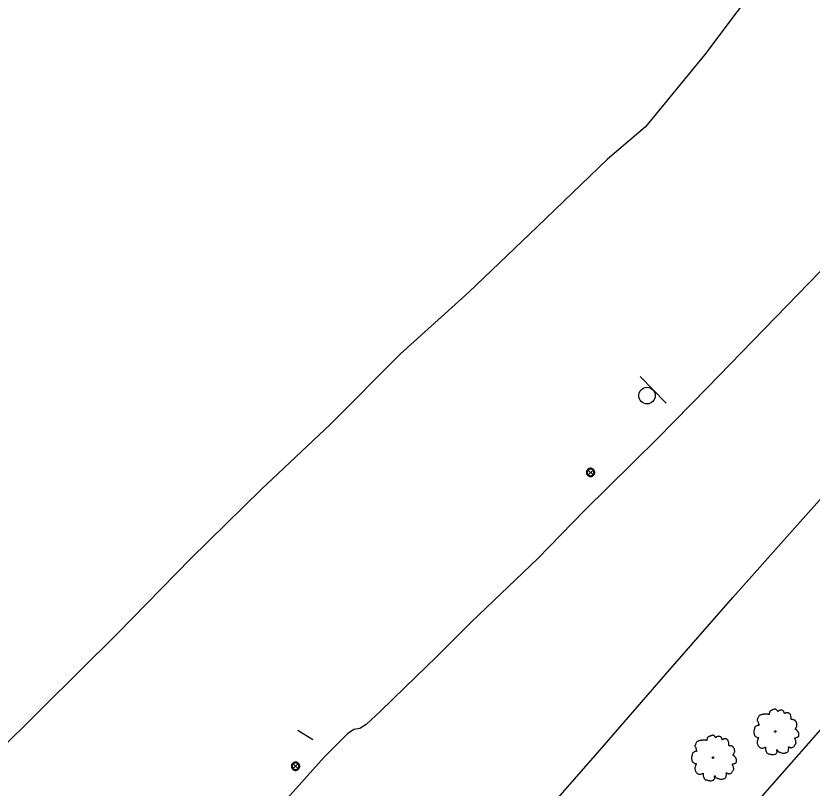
# Model space of a CAD drawing. Extents: x 2161152 to 2175754, y 602179 to 617749.
# Drawn here: x 2162905 to 2163096.7, y 605218.6 to 605404.6 of the extents above; entities that cross this region are included whole.
import ezdxf

# ---------------------------------------------------------------- set-up
doc = ezdxf.new("R2010")
doc.units = 0
for name, color, linetype in [('RD_EX_BldgApp_Post', 7, 'Continuous'), ('RD_EX_BldgApp_Sign', 7, 'Continuous'), ('RD_EX_Fence_Other', 7, 'Continuous'), ('RD_EX_Road', 7, 'Continuous'), ('RD_EX_VEG', 7, 'Continuous')]:
    doc.layers.add(name, color=color, linetype=linetype)

msp = doc.modelspace()

# ---------------------------------------------------------------- linework, layer by layer
at = {"layer": 'RD_EX_BldgApp_Post'}
for p, q in [((2163043.91, 605294.11), (2163042.77, 605295.24)), ((2163042.77, 605294.11), (2163043.91, 605295.24)), ((2162972.88, 605223.32), (2162971.74, 605224.46)), ((2162971.74, 605223.32), (2162972.88, 605224.46))]:
    msp.add_line(p, q, dxfattribs=at)
for points in [[(2163044.34, 605294.67), (2163044.33, 605294.83), (2163044.29, 605294.99), (2163044.22, 605295.15), (2163044.11, 605295.31), (2163043.98, 605295.45), (2163043.81, 605295.56), (2163043.63, 605295.63), (2163043.44, 605295.67), (2163043.26, 605295.67), (2163043.08, 605295.64), (2163042.93, 605295.59), (2163042.79, 605295.51), (2163042.67, 605295.42), (2163042.55, 605295.29), (2163042.45, 605295.14), (2163042.38, 605294.96), (2163042.34, 605294.77), (2163042.34, 605294.57), (2163042.38, 605294.38), (2163042.45, 605294.2), (2163042.55, 605294.05), (2163042.67, 605293.93), (2163042.79, 605293.83), (2163042.93, 605293.76), (2163043.08, 605293.7), (2163043.26, 605293.67), (2163043.44, 605293.67), (2163043.63, 605293.71), (2163043.81, 605293.79), (2163043.98, 605293.9), (2163044.11, 605294.04), (2163044.22, 605294.19), (2163044.29, 605294.35), (2163044.33, 605294.52), (2163044.34, 605294.67)], [(2163044.14, 605294.67), (2163044.13, 605294.8), (2163044.1, 605294.93), (2163044.04, 605295.06), (2163043.96, 605295.18), (2163043.85, 605295.29), (2163043.72, 605295.38), (2163043.57, 605295.44), (2163043.42, 605295.47), (2163043.27, 605295.47), (2163043.13, 605295.45), (2163043.01, 605295.4), (2163042.9, 605295.35), (2163042.8, 605295.27), (2163042.71, 605295.17), (2163042.63, 605295.05), (2163042.57, 605294.91), (2163042.54, 605294.75), (2163042.54, 605294.59), (2163042.57, 605294.44), (2163042.63, 605294.3), (2163042.71, 605294.18), (2163042.8, 605294.08), (2163042.9, 605294), (2163043.01, 605293.94), (2163043.13, 605293.9), (2163043.27, 605293.87), (2163043.42, 605293.87), (2163043.57, 605293.9), (2163043.72, 605293.96), (2163043.85, 605294.05), (2163043.96, 605294.16), (2163044.04, 605294.29), (2163044.1, 605294.42), (2163044.13, 605294.55), (2163044.14, 605294.67)], [(2162973.31, 605223.89), (2162973.3, 605224.04), (2162973.26, 605224.21), (2162973.19, 605224.37), (2162973.08, 605224.53), (2162972.94, 605224.66), (2162972.78, 605224.77), (2162972.6, 605224.85), (2162972.41, 605224.89), (2162972.22, 605224.89), (2162972.05, 605224.86), (2162971.9, 605224.8), (2162971.76, 605224.73), (2162971.64, 605224.63), (2162971.52, 605224.51), (2162971.42, 605224.36), (2162971.35, 605224.18), (2162971.31, 605223.99), (2162971.31, 605223.79), (2162971.35, 605223.6), (2162971.42, 605223.42), (2162971.52, 605223.27), (2162971.64, 605223.14), (2162971.76, 605223.05), (2162971.9, 605222.97), (2162972.05, 605222.92), (2162972.22, 605222.89), (2162972.41, 605222.89), (2162972.6, 605222.93), (2162972.78, 605223), (2162972.94, 605223.11), (2162973.08, 605223.25), (2162973.19, 605223.41), (2162973.26, 605223.57), (2162973.3, 605223.73), (2162973.31, 605223.89)], [(2162973.11, 605223.89), (2162973.1, 605224.01), (2162973.07, 605224.14), (2162973.01, 605224.27), (2162972.93, 605224.4), (2162972.82, 605224.51), (2162972.69, 605224.6), (2162972.54, 605224.66), (2162972.39, 605224.69), (2162972.24, 605224.69), (2162972.1, 605224.66), (2162971.98, 605224.62), (2162971.87, 605224.56), (2162971.77, 605224.49), (2162971.68, 605224.39), (2162971.6, 605224.26), (2162971.54, 605224.12), (2162971.51, 605223.97), (2162971.51, 605223.81), (2162971.54, 605223.66), (2162971.6, 605223.52), (2162971.68, 605223.39), (2162971.77, 605223.29), (2162971.87, 605223.22), (2162971.98, 605223.16), (2162972.1, 605223.11), (2162972.24, 605223.09), (2162972.39, 605223.09), (2162972.54, 605223.12), (2162972.69, 605223.18), (2162972.82, 605223.27), (2162972.93, 605223.38), (2162973.01, 605223.5), (2162973.07, 605223.64), (2162973.1, 605223.77), (2162973.11, 605223.89)]]:
    msp.add_lwpolyline(points, dxfattribs=at)
at = {"layer": 'RD_EX_BldgApp_Sign'}
for p, q in [((2163061.51, 605311.32), (2163055.24, 605317.78)), ((2162972.81, 605232.59), (2162976.47, 605230.34))]:
    msp.add_line(p, q, dxfattribs=at)
msp.add_circle((2163056.91, 605313.16), 2, dxfattribs=at)
at = {"layer": 'RD_EX_Fence_Other'}
msp.add_lwpolyline([(2162830.61, 604913.75), (2162883.17, 604978.53), (2162926.54, 605031.32), (2162974.34, 605088.61), (2163021.45, 605143.76), (2163066.11, 605195.56), (2163102.29, 605236.75), (2163137.02, 605275.59), (2163187.19, 605331.07), (2163243.16, 605391.37), (2163280.76, 605431.81), (2163328.44, 605482.21), (2163377.08, 605532.2), (2163426.27, 605582.33), (2163479.54, 605635.86), (2163514.27, 605670.47), (2163555.22, 605709.95), (2163593.34, 605746.66), (2163631.88, 605783.63), (2163692.53, 605840.5), (2163757.89, 605901.36), (2163814.91, 605953.51), (2163878.64, 606012.27)], dxfattribs=at)
at = {"layer": 'RD_EX_Road'}
for points in [[(2163169.08, 605416.74), (2163157.02, 605403.69), (2163151, 605397.24), (2163138.67, 605384.61), (2163127.7, 605373.1), (2163087.82, 605331.94), (2163071.44, 605315.11), (2163059.46, 605302.83), (2163041.79, 605285.44), (2163030.63, 605273.96), (2163014.57, 605258.59), (2163006.34, 605250.32), (2162998.59, 605242.85), (2162992.78, 605237.19), (2162989.3, 605233.94), (2162987.8, 605233.01), (2162986.34, 605232.72), (2162984.78, 605231.68), (2162979.17, 605226.06), (2162966.16, 605211.57)], [(2162891.27, 605046.95), (2162908.12, 605066.78), (2162921.36, 605082.75), (2162936.64, 605100.95), (2162953.04, 605120.52), (2162967.11, 605137.3), (2162982.63, 605155.7), (2162997.18, 605172.36), (2163012.5, 605189.88), (2163028.71, 605208.47), (2163045.61, 605227.85), (2163061.39, 605245.96), (2163077.59, 605264.53), (2163093.11, 605282.04), (2163107.8, 605298.46), (2163123.42, 605315.48), (2163138.99, 605332.59), (2163155.57, 605350.82), (2163172.9, 605369.52), (2163187.48, 605385.18), (2163192.72, 605390.99), (2163208.76, 605408.54)]]:
    msp.add_lwpolyline(points, dxfattribs=at)
at = {"layer": 'RD_EX_VEG'}
msp.add_lwpolyline([(2163086.15, 605415.75), (2163070.84, 605395.34), (2163056.53, 605377.9), (2163047.42, 605370.1), (2163030.54, 605353.88), (2163013.98, 605338.11), (2162997.59, 605323.26), (2162980.6, 605306.19), (2162964.04, 605290.58), (2162947.06, 605273.97), (2162929.43, 605255.84), (2162911.14, 605237.76), (2162899.62, 605226.4)], dxfattribs=at)
for centre, radius in [((2163087.8, 605232.26), 0.188), ((2163087.79, 605232.24), 0.000075), ((2163072.8, 605225.97), 0.188), ((2163072.79, 605225.96), 0.000075)]:
    msp.add_circle(centre, radius, dxfattribs=at)
for points in [[(2163087.9, 605237.63), (2163087.67, 605237.65), (2163087.43, 605237.58), (2163087.24, 605237.5), (2163087.07, 605237.44), (2163086.91, 605237.37), (2163086.68, 605237.24), (2163086.51, 605237.09), (2163086.42, 605236.9), (2163086.38, 605236.73), (2163086.34, 605236.53), (2163086.34, 605236.39), (2163086.25, 605236.38), (2163086.14, 605236.39), (2163085.95, 605236.45), (2163085.76, 605236.45), (2163085.57, 605236.45), (2163085.31, 605236.43), (2163085.05, 605236.43), (2163084.84, 605236.39), (2163084.6, 605236.36), (2163084.32, 605236.26), (2163084.06, 605236.17), (2163083.83, 605235.98), (2163083.64, 605235.63), (2163083.55, 605235.36), (2163083.44, 605235.18), (2163083.55, 605234.84), (2163083.68, 605234.58), (2163083.7, 605234.43), (2163083.76, 605234.11), (2163083.83, 605233.94), (2163083.93, 605233.79), (2163083.87, 605233.77), (2163083.59, 605233.73), (2163083.36, 605233.66), (2163083.04, 605233.49), (2163082.88, 605233.32), (2163082.8, 605233.08), (2163082.78, 605232.82), (2163082.71, 605232.67), (2163082.65, 605232.46), (2163082.63, 605232.4), (2163082.59, 605232.16), (2163082.67, 605231.82), (2163082.69, 605231.56), (2163082.78, 605231.39), (2163082.89, 605231.26), (2163083.03, 605231.07), (2163083.33, 605230.9), (2163083.57, 605230.83), (2163083.72, 605230.81), (2163083.59, 605230.43), (2163083.55, 605230.17), (2163083.46, 605229.87), (2163083.46, 605229.82), (2163083.42, 605229.46), (2163083.53, 605229.22), (2163083.59, 605228.94), (2163083.72, 605228.77), (2163083.93, 605228.54), (2163084.17, 605228.37), (2163084.54, 605228.28), (2163084.84, 605228.3), (2163085.28, 605228.43), (2163085.46, 605228.49), (2163085.44, 605228.35), (2163085.46, 605228.07), (2163085.46, 605227.75), (2163085.57, 605227.51), (2163085.65, 605227.31), (2163085.76, 605227.12), (2163086.01, 605226.95), (2163086.31, 605226.89), (2163086.62, 605226.78), (2163086.96, 605226.72), (2163087.34, 605226.71), (2163087.79, 605226.82), (2163087.99, 605226.91), (2163088.07, 605227.04), (2163088.22, 605227.32), (2163088.18, 605227.49), (2163088.2, 605227.94), (2163088.27, 605227.81), (2163088.4, 605227.55), (2163088.78, 605227.32), (2163089.08, 605227.19), (2163089.44, 605227.08), (2163089.66, 605227.02), (2163090.02, 605227.08), (2163090.3, 605227.14), (2163090.58, 605227.23), (2163090.8, 605227.44), (2163090.94, 605227.64), (2163090.97, 605227.85), (2163091.03, 605228.13), (2163091.07, 605228.26)], [(2163091.07, 605228.26), (2163091.01, 605228.39), (2163090.97, 605228.58), (2163091.03, 605228.56), (2163091.16, 605228.52), (2163091.37, 605228.43), (2163091.53, 605228.37), (2163091.78, 605228.39), (2163091.98, 605228.47), (2163092.32, 605228.67), (2163092.53, 605229.03), (2163092.73, 605229.33), (2163092.79, 605229.57), (2163092.75, 605229.74), (2163092.73, 605230.12), (2163092.58, 605230.3), (2163092.55, 605230.4), (2163092.47, 605230.7), (2163092.53, 605230.73), (2163092.73, 605230.77), (2163093.02, 605230.87), (2163093.22, 605230.96), (2163093.39, 605231.09), (2163093.45, 605231.26), (2163093.43, 605231.56), (2163093.47, 605231.86), (2163093.41, 605231.97), (2163093.33, 605232.08), (2163093.28, 605232.23), (2163093.17, 605232.35), (2163093.09, 605232.46), (2163093.02, 605232.53), (2163092.92, 605232.65), (2163092.79, 605232.74), (2163092.68, 605232.78), (2163092.64, 605232.89), (2163092.75, 605233.04), (2163092.79, 605233.11), (2163092.81, 605233.28), (2163092.98, 605233.55), (2163093.02, 605233.85), (2163092.98, 605234.16), (2163092.94, 605234.37), (2163092.83, 605234.58), (2163092.68, 605234.76), (2163092.58, 605234.9), (2163092.45, 605234.99), (2163092.21, 605235.08), (2163092.02, 605235.12), (2163091.76, 605235.12), (2163091.61, 605235.16), (2163091.63, 605235.2), (2163091.63, 605235.31), (2163091.63, 605235.51), (2163091.57, 605235.85), (2163091.46, 605236.23), (2163091.46, 605236.24), (2163091.38, 605236.43), (2163091.22, 605236.58), (2163091.08, 605236.66), (2163090.94, 605236.75), (2163090.75, 605236.77), (2163090.52, 605236.77), (2163090.32, 605236.73), (2163090.17, 605236.66), (2163090.04, 605236.56), (2163089.98, 605236.68), (2163089.9, 605236.9), (2163089.87, 605237.01), (2163089.75, 605237.14), (2163089.59, 605237.29), (2163089.25, 605237.39), (2163088.78, 605237.33), (2163088.55, 605237.18), (2163088.44, 605237.05), (2163088.4, 605237.14), (2163088.25, 605237.29), (2163088.18, 605237.43), (2163088.05, 605237.52), (2163087.94, 605237.59), (2163087.86, 605237.63)], [(2163072.9, 605231.35), (2163072.68, 605231.37), (2163072.43, 605231.29), (2163072.25, 605231.22), (2163072.08, 605231.16), (2163071.91, 605231.08), (2163071.68, 605230.95), (2163071.51, 605230.8), (2163071.42, 605230.62), (2163071.38, 605230.45), (2163071.35, 605230.24), (2163071.35, 605230.11), (2163071.25, 605230.09), (2163071.14, 605230.11), (2163070.95, 605230.17), (2163070.76, 605230.17), (2163070.58, 605230.17), (2163070.31, 605230.15), (2163070.05, 605230.15), (2163069.85, 605230.11), (2163069.6, 605230.07), (2163069.32, 605229.98), (2163069.06, 605229.89), (2163068.83, 605229.7), (2163068.65, 605229.34), (2163068.55, 605229.08), (2163068.44, 605228.89), (2163068.55, 605228.55), (2163068.68, 605228.29), (2163068.7, 605228.14), (2163068.76, 605227.82), (2163068.83, 605227.65), (2163068.93, 605227.5), (2163068.87, 605227.49), (2163068.59, 605227.45), (2163068.37, 605227.37), (2163068.05, 605227.21), (2163067.88, 605227.04), (2163067.8, 605226.79), (2163067.78, 605226.53), (2163067.71, 605226.38), (2163067.65, 605226.17), (2163067.63, 605226.12), (2163067.6, 605225.87), (2163067.67, 605225.54), (2163067.69, 605225.27), (2163067.78, 605225.11), (2163067.9, 605224.97), (2163068.03, 605224.79), (2163068.33, 605224.62), (2163068.57, 605224.54), (2163068.72, 605224.53), (2163068.59, 605224.15), (2163068.55, 605223.89), (2163068.46, 605223.59), (2163068.46, 605223.53), (2163068.42, 605223.18), (2163068.53, 605222.93), (2163068.59, 605222.65), (2163068.72, 605222.48), (2163068.93, 605222.26), (2163069.17, 605222.09), (2163069.55, 605221.99), (2163069.85, 605222.01), (2163070.28, 605222.14), (2163070.46, 605222.2), (2163070.45, 605222.07), (2163070.46, 605221.79), (2163070.46, 605221.47), (2163070.58, 605221.23), (2163070.65, 605221.02), (2163070.76, 605220.83), (2163071.01, 605220.66), (2163071.31, 605220.61), (2163071.63, 605220.5), (2163071.96, 605220.44), (2163072.34, 605220.42), (2163072.79, 605220.53), (2163072.99, 605220.63), (2163073.07, 605220.76), (2163073.22, 605221.04), (2163073.18, 605221.21), (2163073.2, 605221.66), (2163073.28, 605221.53), (2163073.41, 605221.26), (2163073.78, 605221.04), (2163074.08, 605220.91), (2163074.44, 605220.8), (2163074.66, 605220.74), (2163075.02, 605220.8), (2163075.3, 605220.85), (2163075.58, 605220.95), (2163075.81, 605221.15), (2163075.94, 605221.36), (2163075.97, 605221.56), (2163076.03, 605221.84), (2163076.07, 605221.98)], [(2163076.07, 605221.98), (2163076.01, 605222.11), (2163075.97, 605222.29), (2163076.03, 605222.28), (2163076.16, 605222.24), (2163076.37, 605222.14), (2163076.54, 605222.09), (2163076.78, 605222.11), (2163076.99, 605222.18), (2163077.32, 605222.39), (2163077.53, 605222.74), (2163077.74, 605223.04), (2163077.79, 605223.29), (2163077.76, 605223.46), (2163077.74, 605223.83), (2163077.59, 605224.02), (2163077.55, 605224.11), (2163077.47, 605224.41), (2163077.53, 605224.45), (2163077.74, 605224.49), (2163078.02, 605224.58), (2163078.22, 605224.67), (2163078.39, 605224.81), (2163078.45, 605224.97), (2163078.43, 605225.27), (2163078.47, 605225.57), (2163078.41, 605225.69), (2163078.34, 605225.8), (2163078.28, 605225.95), (2163078.17, 605226.06), (2163078.09, 605226.17), (2163078.02, 605226.25), (2163077.92, 605226.36), (2163077.79, 605226.46), (2163077.68, 605226.49), (2163077.64, 605226.61), (2163077.76, 605226.76), (2163077.79, 605226.83), (2163077.81, 605227), (2163077.98, 605227.26), (2163078.02, 605227.56), (2163077.98, 605227.88), (2163077.94, 605228.09), (2163077.83, 605228.29), (2163077.68, 605228.48), (2163077.59, 605228.61), (2163077.46, 605228.7), (2163077.21, 605228.8), (2163077.02, 605228.84), (2163076.76, 605228.84), (2163076.61, 605228.87), (2163076.63, 605228.91), (2163076.63, 605229.02), (2163076.63, 605229.23), (2163076.57, 605229.57), (2163076.46, 605229.94), (2163076.46, 605229.96), (2163076.39, 605230.15), (2163076.22, 605230.3), (2163076.09, 605230.37), (2163075.94, 605230.47), (2163075.75, 605230.48), (2163075.52, 605230.48), (2163075.32, 605230.45), (2163075.17, 605230.37), (2163075.04, 605230.28), (2163074.98, 605230.39), (2163074.91, 605230.62), (2163074.87, 605230.73), (2163074.76, 605230.86), (2163074.59, 605231.01), (2163074.25, 605231.1), (2163073.78, 605231.05), (2163073.56, 605230.9), (2163073.44, 605230.77), (2163073.41, 605230.86), (2163073.26, 605231.01), (2163073.18, 605231.14), (2163073.05, 605231.23), (2163072.94, 605231.31), (2163072.86, 605231.35)]]:
    msp.add_spline(points, degree=3, dxfattribs=at)

doc.saveas('drawing.dxf')
